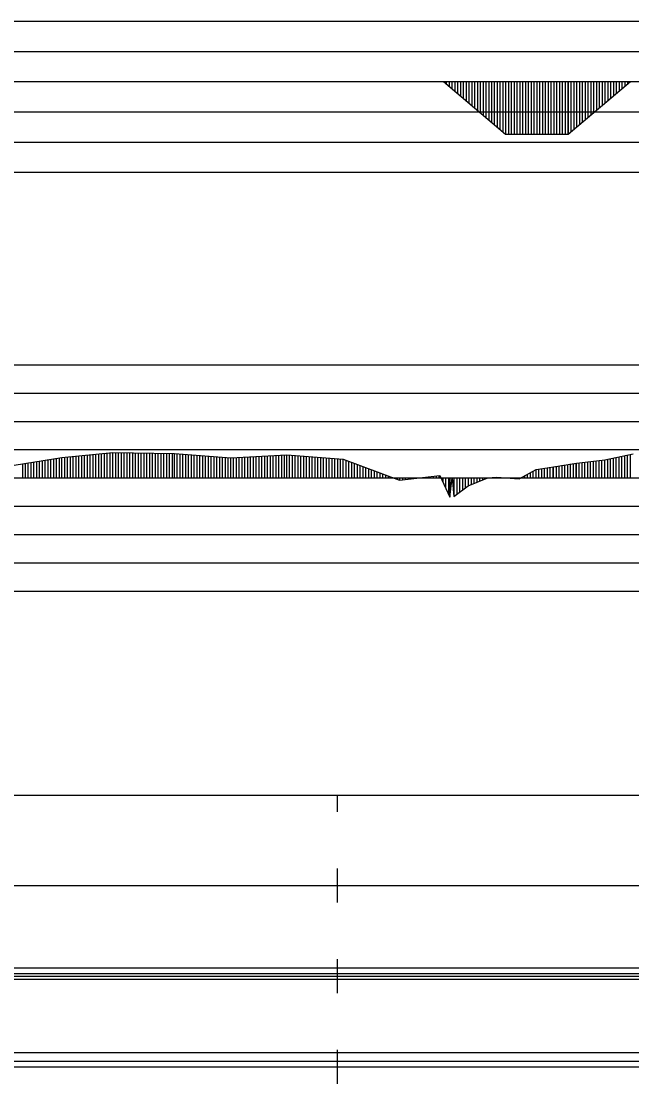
# Model space of a CAD drawing. Extents: x 2 to 10148, y 0 to 380.
# Drawn here: x 8771.8 to 8825.6, y 188.5 to 282.3 of the extents above; entities that cross this region are included whole.
import ezdxf

# ---------------------------------------------------------------- set-up
doc = ezdxf.new("R2010")
doc.units = 0
for name, color, linetype in [('POSUN_CARA', 7, 'Continuous'), ('POSUN_RASTR', 7, 'Continuous'), ('RYCHL_A', 7, 'Continuous'), ('RYCHL_B', 7, 'Continuous'), ('RYCHL_C', 7, 'Continuous'), ('RYCHL_RASTR', 7, 'Continuous'), ('ZRYCHL_CARA', 7, 'Continuous'), ('ZRYCHL_RASTR', 7, 'Continuous')]:
    doc.layers.add(name, color=color, linetype=linetype)

msp = doc.modelspace()

# ---------------------------------------------------------------- linework, layer by layer
at = {"layer": 'POSUN_CARA'}
for p, q in [((8775.345, 243.808), (8779.848, 244.252)), ((8777.095, 242), (8777.095, 243.981)), ((8777.345, 242), (8777.345, 244.005)), ((8777.595, 242), (8777.595, 244.03)), ((8777.845, 242), (8777.845, 244.055)), ((8778.095, 242), (8778.095, 244.079)), ((8778.345, 242), (8778.345, 244.104)), ((8778.595, 242), (8778.595, 244.129)), ((8778.845, 242), (8778.845, 244.153)), ((8779.095, 242), (8779.095, 244.178)), ((8779.345, 242), (8779.345, 244.203)), ((8779.595, 242), (8779.595, 244.227)), ((8779.845, 242), (8779.845, 244.252)), ((8779.848, 244.252), (8785.281, 244.152)), ((8779.848, 242), (8779.848, 244.252)), ((8780.098, 242), (8780.098, 244.248)), ((8780.348, 242), (8780.348, 244.243)), ((8780.598, 242), (8780.598, 244.238)), ((8780.848, 242), (8780.848, 244.234)), ((8781.098, 242), (8781.098, 244.229)), ((8781.348, 242), (8781.348, 244.224)), ((8781.598, 242), (8781.598, 244.22)), ((8781.848, 242), (8781.848, 244.215)), ((8782.098, 242), (8782.098, 244.211)), ((8782.348, 242), (8782.348, 244.206)), ((8782.598, 242), (8782.598, 244.201)), ((8782.848, 242), (8782.848, 244.197)), ((8783.098, 242), (8783.098, 244.192)), ((8783.348, 242), (8783.348, 244.188)), ((8783.598, 242), (8783.598, 244.183)), ((8783.848, 242), (8783.848, 244.178)), ((8784.098, 242), (8784.098, 244.174)), ((8784.348, 242), (8784.348, 244.169)), ((8784.598, 242), (8784.598, 244.164)), ((8784.848, 242), (8784.848, 244.16)), ((8785.098, 242), (8785.098, 244.155)), ((8785.281, 244.152), (8790.249, 243.764)), ((8785.281, 242), (8785.281, 244.152)), ((8785.531, 242), (8785.531, 244.132)), ((8785.781, 242), (8785.781, 244.113)), ((8786.031, 242), (8786.031, 244.093)), ((8786.281, 242), (8786.281, 244.074)), ((8786.531, 242), (8786.531, 244.054)), ((8786.781, 242), (8786.781, 244.035)), ((8787.031, 242), (8787.031, 244.015)), ((8787.281, 242), (8787.281, 243.996)), ((8787.531, 242), (8787.531, 243.976)), ((8790.249, 243.764), (8795.189, 244.032)), ((8793.999, 242), (8793.999, 243.968)), ((8794.249, 242), (8794.249, 243.981)), ((8794.499, 242), (8794.499, 243.995)), ((8794.749, 242), (8794.749, 244.008)), ((8794.999, 242), (8794.999, 244.022)), ((8795.189, 244.032), (8800.186, 243.665)), ((8795.189, 242), (8795.189, 244.032)), ((8795.439, 242), (8795.439, 244.014)), ((8795.689, 242), (8795.689, 243.996)), ((8795.939, 242), (8795.939, 243.977)), ((8823.285, 243.601), (8825.763, 244.132)), ((8825.035, 242), (8825.035, 243.976)), ((8825.285, 242), (8825.285, 244.03)), ((8825.535, 242), (8825.535, 244.083)), ((8770.379, 243.014), (8775.345, 243.808)), ((8771.879, 242), (8771.879, 243.254)), ((8772.129, 242), (8772.129, 243.294)), ((8772.379, 242), (8772.379, 243.334)), ((8772.629, 242), (8772.629, 243.374)), ((8772.879, 242), (8772.879, 243.414)), ((8773.129, 242), (8773.129, 243.454)), ((8773.379, 242), (8773.379, 243.494)), ((8773.629, 242), (8773.629, 243.534)), ((8773.879, 242), (8773.879, 243.574)), ((8774.129, 242), (8774.129, 243.614)), ((8774.379, 242), (8774.379, 243.654)), ((8774.629, 242), (8774.629, 243.694)), ((8774.879, 242), (8774.879, 243.734)), ((8775.129, 242), (8775.129, 243.774)), ((8775.345, 242), (8775.345, 243.808)), ((8775.595, 242), (8775.595, 243.833)), ((8775.845, 242), (8775.845, 243.857)), ((8776.095, 242), (8776.095, 243.882)), ((8776.345, 242), (8776.345, 243.907)), ((8776.595, 242), (8776.595, 243.931)), ((8776.845, 242), (8776.845, 243.956)), ((8787.781, 242), (8787.781, 243.957)), ((8788.031, 242), (8788.031, 243.937)), ((8788.281, 242), (8788.281, 243.917)), ((8788.531, 242), (8788.531, 243.898)), ((8788.781, 242), (8788.781, 243.878)), ((8789.031, 242), (8789.031, 243.859)), ((8789.281, 242), (8789.281, 243.839)), ((8789.531, 242), (8789.531, 243.82)), ((8789.781, 242), (8789.781, 243.8)), ((8790.031, 242), (8790.031, 243.781)), ((8790.249, 242), (8790.249, 243.764)), ((8790.499, 242), (8790.499, 243.777)), ((8790.749, 242), (8790.749, 243.791)), ((8790.999, 242), (8790.999, 243.805)), ((8791.249, 242), (8791.249, 243.818)), ((8791.499, 242), (8791.499, 243.832)), ((8791.749, 242), (8791.749, 243.845)), ((8791.999, 242), (8791.999, 243.859)), ((8792.249, 242), (8792.249, 243.873)), ((8792.499, 242), (8792.499, 243.886)), ((8792.749, 242), (8792.749, 243.9)), ((8792.999, 242), (8792.999, 243.913)), ((8793.249, 242), (8793.249, 243.927)), ((8793.499, 242), (8793.499, 243.941)), ((8793.749, 242), (8793.749, 243.954)), ((8796.189, 242), (8796.189, 243.959)), ((8796.439, 242), (8796.439, 243.94)), ((8796.689, 242), (8796.689, 243.922)), ((8796.939, 242), (8796.939, 243.904)), ((8797.189, 242), (8797.189, 243.885)), ((8797.439, 242), (8797.439, 243.867)), ((8797.689, 242), (8797.689, 243.849)), ((8797.939, 242), (8797.939, 243.83)), ((8798.189, 242), (8798.189, 243.812)), ((8798.439, 242), (8798.439, 243.793)), ((8798.689, 242), (8798.689, 243.775)), ((8798.939, 242), (8798.939, 243.757)), ((8799.189, 242), (8799.189, 243.738)), ((8799.439, 242), (8799.439, 243.72)), ((8799.689, 242), (8799.689, 243.701)), ((8799.939, 242), (8799.939, 243.683)), ((8800.186, 243.665), (8805.149, 241.812)), ((8800.186, 242), (8800.186, 243.665)), ((8800.436, 242), (8800.436, 243.571)), ((8800.686, 242), (8800.686, 243.478)), ((8800.936, 242), (8800.936, 243.385)), ((8801.186, 242), (8801.186, 243.291)), ((8801.436, 242), (8801.436, 243.198)), ((8801.686, 242), (8801.686, 243.105)), ((8818.755, 242.996), (8820.761, 243.319)), ((8819.005, 242), (8819.005, 243.036)), ((8819.255, 242), (8819.255, 243.077)), ((8819.505, 242), (8819.505, 243.117)), ((8819.755, 242), (8819.755, 243.157)), ((8820.005, 242), (8820.005, 243.197)), ((8820.255, 242), (8820.255, 243.238)), ((8820.505, 242), (8820.505, 243.278)), ((8820.755, 242), (8820.755, 243.318)), ((8820.761, 243.319), (8823.285, 243.601)), ((8820.761, 242), (8820.761, 243.319)), ((8821.011, 242), (8821.011, 243.347)), ((8821.261, 242), (8821.261, 243.375)), ((8821.511, 242), (8821.511, 243.403)), ((8821.761, 242), (8821.761, 243.431)), ((8822.011, 242), (8822.011, 243.459)), ((8822.261, 242), (8822.261, 243.487)), ((8822.511, 242), (8822.511, 243.514)), ((8822.761, 242), (8822.761, 243.542)), ((8823.011, 242), (8823.011, 243.57)), ((8823.261, 242), (8823.261, 243.598)), ((8823.285, 242), (8823.285, 243.601)), ((8823.535, 242), (8823.535, 243.655)), ((8823.785, 242), (8823.785, 243.708)), ((8824.035, 242), (8824.035, 243.762)), ((8824.285, 242), (8824.285, 243.815)), ((8824.535, 242), (8824.535, 243.869)), ((8824.785, 242), (8824.785, 243.923)), ((8801.936, 242), (8801.936, 243.011)), ((8802.186, 242), (8802.186, 242.918)), ((8802.436, 242), (8802.436, 242.825)), ((8802.686, 242), (8802.686, 242.731)), ((8802.936, 242), (8802.936, 242.638)), ((8803.186, 242), (8803.186, 242.545)), ((8803.436, 242), (8803.436, 242.451)), ((8803.686, 242), (8803.686, 242.358)), ((8803.936, 242), (8803.936, 242.265)), ((8804.186, 242), (8804.186, 242.171)), ((8805.149, 241.812), (8808.71, 242.225)), ((8807.649, 242), (8807.649, 242.102)), ((8807.899, 242), (8807.899, 242.131)), ((8808.149, 242), (8808.149, 242.16)), ((8808.399, 242), (8808.399, 242.189)), ((8808.649, 242), (8808.649, 242.218)), ((8808.71, 242.225), (8809.591, 240.318)), ((8808.71, 242), (8808.71, 242.225)), ((8815.711, 241.912), (8817.211, 242.737)), ((8816.211, 242), (8816.211, 242.187)), ((8816.461, 242), (8816.461, 242.324)), ((8816.711, 242), (8816.711, 242.462)), ((8816.961, 242), (8816.961, 242.599)), ((8817.211, 242.737), (8818.755, 242.996)), ((8817.211, 242), (8817.211, 242.737)), ((8817.211, 242), (8817.211, 242.736)), ((8817.461, 242), (8817.461, 242.779)), ((8817.711, 242), (8817.711, 242.821)), ((8817.961, 242), (8817.961, 242.863)), ((8818.211, 242), (8818.211, 242.905)), ((8818.461, 242), (8818.461, 242.947)), ((8818.711, 242), (8818.711, 242.989)), ((8818.755, 242), (8818.755, 242.996)), ((8804.436, 242), (8804.436, 242.078)), ((8804.686, 242), (8804.686, 241.985)), ((8804.936, 242), (8804.936, 241.891)), ((8805.149, 242), (8805.149, 241.812)), ((8805.399, 242), (8805.399, 241.841)), ((8805.649, 242), (8805.649, 241.87)), ((8805.899, 242), (8805.899, 241.899)), ((8806.149, 242), (8806.149, 241.928)), ((8806.399, 242), (8806.399, 241.957)), ((8806.649, 242), (8806.649, 241.986)), ((8806.899, 242), (8806.899, 242.015)), ((8807.149, 242), (8807.149, 242.044)), ((8807.399, 242), (8807.399, 242.073)), ((8808.96, 242), (8808.96, 241.684)), ((8809.21, 242), (8809.21, 241.143)), ((8809.46, 242), (8809.46, 240.602)), ((8809.591, 242), (8809.591, 240.318)), ((8809.591, 240.318), (8809.794, 241.997)), ((8809.794, 242), (8809.794, 241.997)), ((8809.794, 241.997), (8809.957, 240.374)), ((8809.957, 242), (8809.957, 240.374)), ((8809.957, 240.374), (8811.219, 241.301)), ((8810.207, 242), (8810.207, 240.558)), ((8810.457, 242), (8810.457, 240.741)), ((8810.707, 242), (8810.707, 240.925)), ((8810.957, 242), (8810.957, 241.108)), ((8811.207, 242), (8811.207, 241.292)), ((8811.219, 241.301), (8812.947, 242.018)), ((8811.219, 242), (8811.219, 241.301)), ((8811.469, 242), (8811.469, 241.404)), ((8811.719, 242), (8811.719, 241.508)), ((8811.969, 242), (8811.969, 241.612)), ((8812.219, 242), (8812.219, 241.716)), ((8812.469, 242), (8812.469, 241.819)), ((8812.719, 242), (8812.719, 241.923)), ((8812.947, 242.018), (8813.708, 242.071)), ((8812.947, 242), (8812.947, 242.018)), ((8813.197, 242), (8813.197, 242.035)), ((8813.447, 242), (8813.447, 242.053)), ((8813.697, 242), (8813.697, 242.07)), ((8813.708, 242.071), (8815.711, 241.912)), ((8813.708, 242), (8813.708, 242.071)), ((8813.958, 242), (8813.958, 242.051)), ((8814.208, 242), (8814.208, 242.031)), ((8814.458, 242), (8814.458, 242.012)), ((8814.708, 242), (8814.708, 241.992)), ((8814.958, 242), (8814.958, 241.972)), ((8815.208, 242), (8815.208, 241.952)), ((8815.458, 242), (8815.458, 241.932)), ((8815.708, 242), (8815.708, 241.913)), ((8815.711, 242), (8815.711, 241.912)), ((8815.961, 242), (8815.961, 242.05))]:
    msp.add_line(p, q, dxfattribs=at)
at = {"layer": 'POSUN_RASTR'}
for p, q in [((8722, 252), (8918, 252)), ((8722, 249.5), (8918, 249.5)), ((8722, 247), (8918, 247)), ((8722, 244.5), (8918, 244.5)), ((8072.18, 242), (9138.147, 242)), ((8722, 239.5), (8918, 239.5)), ((8722, 237), (8918, 237)), ((8722, 234.5), (8918, 234.5)), ((8722, 232), (8918, 232))]:
    msp.add_line(p, q, dxfattribs=at)
at = {"layer": 'RYCHL_A'}
msp.add_line((8684.984, 190.5), (9008.984, 190.5), dxfattribs=at)
at = {"layer": 'RYCHL_B'}
msp.add_line((8684.234, 191.25), (9009.734, 191.25), dxfattribs=at)
at = {"layer": 'RYCHL_C'}
msp.add_line((8683.484, 198.75), (9010.484, 198.75), dxfattribs=at)
at = {"layer": 'RYCHL_RASTR'}
for p, q in [((8072.18, 214), (9140.348, 214)), ((8799.684, 212.5), (8799.684, 214)), ((8799.684, 204.5), (8799.684, 207.5)), ((8072.18, 206), (9140.391, 206)), ((8799.684, 196.5), (8799.684, 199.5)), ((8072.18, 198.25), (9140.391, 198.25)), ((8072.18, 198), (9140.391, 198)), ((8072.18, 197.75), (9140.391, 197.75)), ((8799.684, 188.5), (8799.684, 191.5)), ((8072.18, 190), (9140.391, 190))]:
    msp.add_line(p, q, dxfattribs=at)
at = {"layer": 'ZRYCHL_CARA'}
for p, q in [((8072.18, 277), (9138.147, 277)), ((8809.019, 277), (8814.519, 272.365)), ((8809.269, 277), (8809.269, 276.789)), ((8809.519, 277), (8809.519, 276.579)), ((8809.769, 277), (8809.769, 276.368)), ((8810.019, 277), (8810.019, 276.157)), ((8810.269, 277), (8810.269, 275.947)), ((8810.519, 277), (8810.519, 275.736)), ((8810.769, 277), (8810.769, 275.525)), ((8811.019, 277), (8811.019, 275.315)), ((8811.269, 277), (8811.269, 275.104)), ((8811.519, 277), (8811.519, 274.893)), ((8811.769, 277), (8811.769, 274.683)), ((8812.019, 277), (8812.019, 274.472)), ((8812.269, 277), (8812.269, 274.261)), ((8812.519, 277), (8812.519, 274.05)), ((8812.769, 277), (8812.769, 273.84)), ((8813.019, 277), (8813.019, 273.629)), ((8813.269, 277), (8813.269, 273.418)), ((8813.519, 277), (8813.519, 273.208)), ((8813.769, 277), (8813.769, 272.997)), ((8814.019, 277), (8814.019, 272.786)), ((8814.269, 277), (8814.269, 272.576)), ((8814.519, 277), (8814.519, 272.365)), ((8814.769, 277), (8814.769, 272.365)), ((8815.019, 277), (8815.019, 272.365)), ((8815.269, 277), (8815.269, 272.365)), ((8815.519, 277), (8815.519, 272.365)), ((8815.769, 277), (8815.769, 272.365)), ((8816.019, 277), (8816.019, 272.365)), ((8816.269, 277), (8816.269, 272.365)), ((8816.519, 277), (8816.519, 272.365)), ((8816.769, 277), (8816.769, 272.365)), ((8817.019, 277), (8817.019, 272.365)), ((8817.269, 277), (8817.269, 272.365)), ((8817.519, 277), (8817.519, 272.365)), ((8817.769, 277), (8817.769, 272.365)), ((8818.019, 277), (8818.019, 272.365)), ((8818.269, 277), (8818.269, 272.365)), ((8818.519, 277), (8818.519, 272.365)), ((8818.769, 277), (8818.769, 272.365)), ((8819.019, 277), (8819.019, 272.365)), ((8819.269, 277), (8819.269, 272.365)), ((8819.519, 277), (8819.519, 272.365)), ((8819.769, 277), (8819.769, 272.365)), ((8820.019, 277), (8820.019, 272.365)), ((8820.037, 277), (8820.037, 272.365)), ((8820.037, 272.365), (8825.537, 277)), ((8820.287, 277), (8820.287, 272.576)), ((8820.537, 277), (8820.537, 272.786)), ((8820.787, 277), (8820.787, 272.997)), ((8821.037, 277), (8821.037, 273.208)), ((8821.287, 277), (8821.287, 273.418)), ((8821.537, 277), (8821.537, 273.629)), ((8821.787, 277), (8821.787, 273.84)), ((8822.037, 277), (8822.037, 274.05)), ((8822.287, 277), (8822.287, 274.261)), ((8822.537, 277), (8822.537, 274.472)), ((8822.787, 277), (8822.787, 274.683)), ((8823.037, 277), (8823.037, 274.893)), ((8823.287, 277), (8823.287, 275.104)), ((8823.537, 277), (8823.537, 275.315)), ((8823.787, 277), (8823.787, 275.525)), ((8824.037, 277), (8824.037, 275.736)), ((8824.287, 277), (8824.287, 275.947)), ((8824.537, 277), (8824.537, 276.157)), ((8824.787, 277), (8824.787, 276.368)), ((8825.037, 277), (8825.037, 276.579)), ((8825.287, 277), (8825.287, 276.789)), ((8814.519, 272.365), (8820.037, 272.365))]:
    msp.add_line(p, q, dxfattribs=at)
at = {"layer": 'ZRYCHL_RASTR'}
for p, q in [((8722, 282.333), (8918, 282.333)), ((8722, 279.667), (8918, 279.667)), ((8722, 274.333), (8918, 274.333)), ((8722, 271.667), (8918, 271.667)), ((8722, 269), (8918, 269))]:
    msp.add_line(p, q, dxfattribs=at)

doc.saveas('drawing.dxf')
